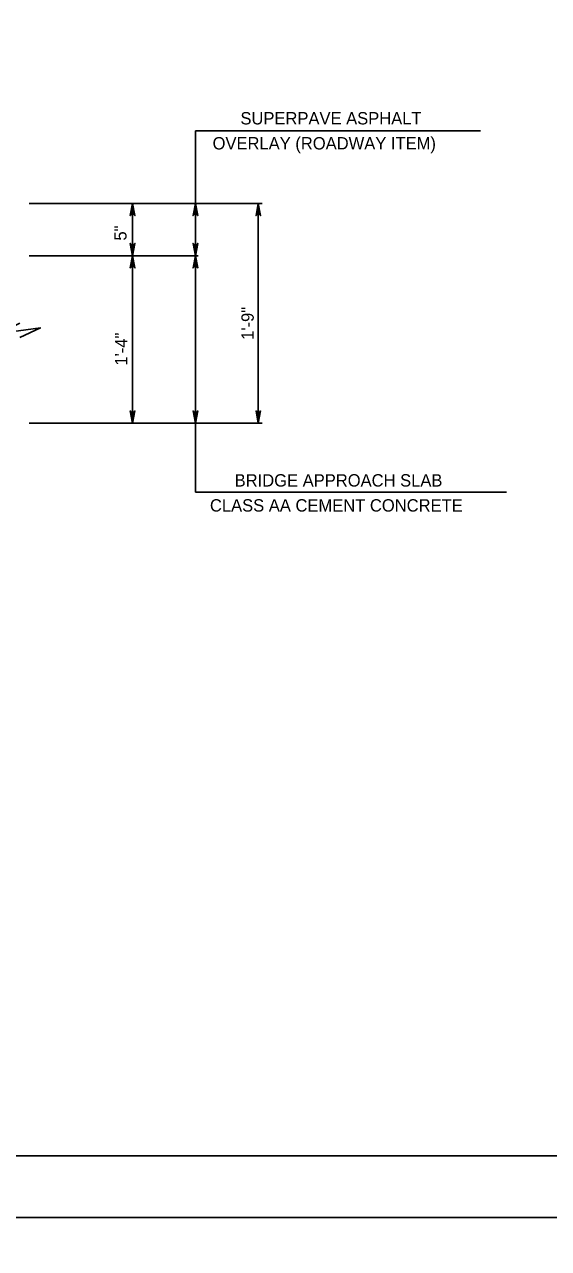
# Model space of a CAD drawing. Extents: x 636530 to 644067, y 294168 to 299122.
# Drawn here: x 640285.2 to 640412.3, y 296537 to 296834 of the extents above; entities that cross this region are included whole.
import ezdxf

# ---------------------------------------------------------------- set-up
doc = ezdxf.new("R2010")
doc.units = 0
doc.layers.add('1', color=7, linetype='Continuous')
doc.layers.add('PLT-BNDY', color=7, linetype='Continuous')

msp = doc.modelspace()

# ---------------------------------------------------------------- linework, layer by layer
at = {"layer": '1'}
for p, q in [((640326.66, 296790.57), (640326.66, 296808.16)), ((640395.77, 296808.16), (640326.66, 296808.16)), ((640286.31, 296790.57), (640342.83, 296790.57)), ((640311.42, 296737.23), (640311.42, 296790.57)), ((640326.66, 296737.23), (640326.66, 296790.57)), ((640341.9, 296737.23), (640341.9, 296790.57)), ((640286.31, 296777.87), (640327.34, 296777.87)), ((640286.31, 296737.23), (640342.83, 296737.23)), ((640326.66, 296737.23), (640326.66, 296720.5)), ((640326.66, 296720.5), (640402.05, 296720.5)), ((639887.78, 296559.48), (640673.78, 296559.48))]:
    msp.add_line(p, q, dxfattribs=at)
for points in [[(640311.42, 296790.57), (640311.98, 296787.59), (640311.82, 296787.82), (640311.62, 296787.94), (640311.42, 296787.97), (640311.22, 296787.94), (640311.02, 296787.82), (640310.86, 296787.59), (640311.42, 296790.57), (640311.02, 296787.82), (640311.22, 296787.94), (640311.42, 296790.57), (640311.42, 296787.97), (640311.62, 296787.94), (640311.42, 296790.57), (640311.82, 296787.82)], [(640326.66, 296790.57), (640327.22, 296787.59), (640327.06, 296787.82), (640326.86, 296787.94), (640326.66, 296787.97), (640326.46, 296787.94), (640326.26, 296787.82), (640326.1, 296787.59), (640326.66, 296790.57), (640326.26, 296787.82), (640326.46, 296787.94), (640326.66, 296790.57), (640326.66, 296787.97), (640326.86, 296787.94), (640326.66, 296790.57), (640327.06, 296787.82)], [(640341.9, 296790.57), (640342.46, 296787.59), (640342.3, 296787.82), (640342.1, 296787.94), (640341.9, 296787.97), (640341.7, 296787.94), (640341.5, 296787.82), (640341.34, 296787.59), (640341.9, 296790.57), (640341.5, 296787.82), (640341.7, 296787.94), (640341.9, 296790.57), (640341.9, 296787.97), (640342.1, 296787.94), (640341.9, 296790.57), (640342.3, 296787.82)], [(640311.42, 296777.87), (640310.86, 296780.85), (640311.02, 296780.62), (640311.22, 296780.5), (640311.42, 296780.47), (640311.62, 296780.5), (640311.82, 296780.62), (640311.98, 296780.85), (640311.42, 296777.87), (640311.82, 296780.62), (640311.62, 296780.5), (640311.42, 296777.87), (640311.42, 296780.47), (640311.22, 296780.5), (640311.42, 296777.87), (640311.02, 296780.62)], [(640326.66, 296777.87), (640326.1, 296780.85), (640326.26, 296780.62), (640326.46, 296780.5), (640326.66, 296780.47), (640326.86, 296780.5), (640327.06, 296780.62), (640327.22, 296780.85), (640326.66, 296777.87), (640327.06, 296780.62), (640326.86, 296780.5), (640326.66, 296777.87), (640326.66, 296780.47), (640326.46, 296780.5), (640326.66, 296777.87), (640326.26, 296780.62)], [(640311.42, 296777.87), (640311.98, 296774.89), (640311.82, 296775.12), (640311.62, 296775.23), (640311.42, 296775.27), (640311.22, 296775.23), (640311.02, 296775.12), (640310.86, 296774.89), (640311.42, 296777.87), (640311.02, 296775.12), (640311.22, 296775.23), (640311.42, 296777.87), (640311.42, 296775.27), (640311.62, 296775.23), (640311.42, 296777.87), (640311.82, 296775.12)], [(640326.66, 296777.87), (640327.22, 296774.89), (640327.06, 296775.12), (640326.86, 296775.23), (640326.66, 296775.27), (640326.46, 296775.23), (640326.26, 296775.12), (640326.1, 296774.89), (640326.66, 296777.87), (640326.26, 296775.12), (640326.46, 296775.23), (640326.66, 296777.87), (640326.66, 296775.27), (640326.86, 296775.23), (640326.66, 296777.87), (640327.06, 296775.12)], [(640284.1, 296761.51), (640278.91, 296758.97), (640289.06, 296760.35), (640284.1, 296757.99)], [(640311.42, 296737.23), (640310.86, 296740.21), (640311.02, 296739.98), (640311.22, 296739.86), (640311.42, 296739.83), (640311.62, 296739.86), (640311.82, 296739.98), (640311.98, 296740.21), (640311.42, 296737.23), (640311.82, 296739.98), (640311.62, 296739.86), (640311.42, 296737.23), (640311.42, 296739.83), (640311.22, 296739.86), (640311.42, 296737.23), (640311.02, 296739.98)], [(640326.66, 296737.23), (640326.1, 296740.21), (640326.26, 296739.98), (640326.46, 296739.86), (640326.66, 296739.83), (640326.86, 296739.86), (640327.06, 296739.98), (640327.22, 296740.21), (640326.66, 296737.23), (640327.06, 296739.98), (640326.86, 296739.86), (640326.66, 296737.23), (640326.66, 296739.83), (640326.46, 296739.86), (640326.66, 296737.23), (640326.26, 296739.98)], [(640341.9, 296737.23), (640341.34, 296740.21), (640341.5, 296739.98), (640341.7, 296739.86), (640341.9, 296739.83), (640342.1, 296739.86), (640342.3, 296739.98), (640342.46, 296740.21), (640341.9, 296737.23), (640342.3, 296739.98), (640342.1, 296739.86), (640341.9, 296737.23), (640341.9, 296739.83), (640341.7, 296739.86), (640341.9, 296737.23), (640341.5, 296739.98)]]:
    msp.add_lwpolyline(points, dxfattribs=at)
at = {"layer": 'PLT-BNDY'}
for points in [[(639847.78, 297138.48), (640688.78, 297138.48), (640688.78, 296544.48), (639847.78, 296544.48)], [(639847.78, 296544.48), (640688.78, 296544.48), (640688.78, 295950.48), (639847.78, 295950.48)]]:
    msp.add_lwpolyline(points, close=True, dxfattribs=at)

# ---------------------------------------------------------------- texts
at = {"layer": '1'}
for s, rotation, p in [('SUPERPAVE ASPHALT', 360, (640337.56, 296809.72)), ('OVERLAY (ROADWAY ITEM)', 360, (640330.81, 296803.65)), ('5"', 90, (640309.95, 296781.54)), ('1\'-9"', 90, (640340.79, 296757.46)), ('1\'-4"', 90, (640310.16, 296751.21)), ('BRIDGE APPROACH SLAB', 360, (640336.16, 296721.86)), ('CLASS AA CEMENT CONCRETE', 360, (640330.17, 296715.79))]:
    msp.add_text(s, height=3, rotation=rotation, dxfattribs=at).set_placement(p)

doc.saveas('drawing.dxf')
